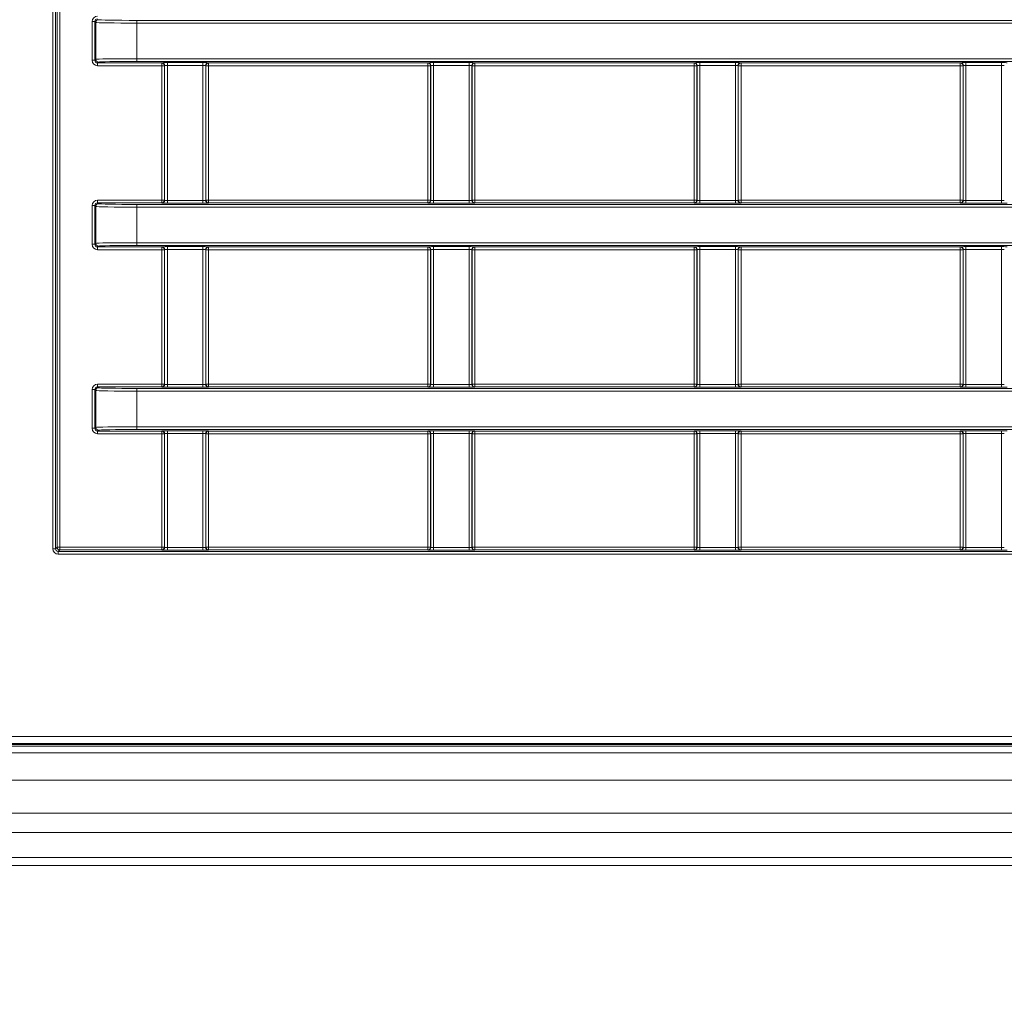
# Model space of a CAD drawing. Header units: millimetres. Extents: x 0 to 1118, y 0 to 864.
# Tile 291 of 390: x 909 to 927, y 381 to 399. Entities that reach past the tile are written whole.
import ezdxf

# ---------------------------------------------------------------- set-up
doc = ezdxf.new("R2010")
doc.units = ezdxf.units.MM
doc.styles.add('SLDTEXTSTYLE0', font='TXT', dxfattribs={"width": 0.605})
doc.dimstyles.new('SLDDIMSTYLE5', dxfattribs={"dimtxt": 3.175, "dimasz": 3.302, "dimexe": 0, "dimexo": 0.0625, "dimgap": 0.79375, "dimtad": 0, "dimtih": 1, "dimtoh": 1, "dimlfac": 4, "dimrnd": 1e-09, "dimzin": 4, "dimdsep": 46, "dimtxsty": 'SLDTEXTSTYLE0', "dimsah": 1, "dimcen": 0.09, "dimadec": 0, "dimazin": 1, "dimtfac": 1, "dimtofl": 0, "dimtmove": 0, "dimatfit": 3, "dimfxl": 1, "dimfrac": 2, "dimtolj": 1, "dimtzin": 12, "dimarcsym": 0})

# ---------------------------------------------------------------- blocks, each defined once
blk = doc.blocks.new('_D_19')
at = {"color": 7, "linetype": 'Continuous', "lineweight": 0}
for p, q in [((1014.794, 382.696), (1014.794, 344.453)), ((793.669, 358.501), (793.669, 344.453)), ((793.669, 346.053), (897.562, 346.053)), ((1014.794, 346.053), (910.902, 346.053))]:
    blk.add_line(p, q, dxfattribs=at)
for points in [[(793.669, 346.053), (796.971, 345.545), (796.971, 346.561)], [(1014.794, 346.053), (1011.492, 346.561), (1011.492, 345.545)]]:
    blk.add_solid(points, dxfattribs=at)
at = {"color": 7, "linetype": 'Continuous', "lineweight": 0, "insert": (897.562, 347.709), "char_height": 3.175, "attachment_point": 1, "style": 'SLDTEXTSTYLE0'}
blk.add_mtext('884.50', dxfattribs=at)

msp = doc.modelspace()

# ---------------------------------------------------------------- linework, layer by layer
at = {"color": 9, "linetype": 'Continuous', "lineweight": 0}
for p, q in [((909.4202, 389.1395), (909.4202, 451.5378)), ((909.4702, 451.5378), (909.4702, 389.1395)), ((909.4984, 389.1676), (909.4984, 451.5096)), ((909.5484, 451.5096), (909.5484, 389.1676)), ((910.1403, 398.0846), (910.1403, 398.7927)), ((910.1903, 398.7927), (910.1403, 398.7927)), ((910.2065, 398.7765), (910.1903, 398.7927)), ((910.1903, 398.7927), (910.1903, 398.0846)), ((910.2065, 398.1007), (910.2065, 398.7765)), ((910.9564, 398.8145), (942.0223, 398.8145)), ((910.9564, 398.8145), (910.9564, 398.7645)), ((910.9564, 398.7645), (910.9564, 398.1128)), ((942.0223, 398.7645), (910.9564, 398.7645)), ((910.1903, 398.0846), (910.1403, 398.0846)), ((910.1903, 398.0846), (910.2065, 398.1007)), ((910.2565, 398.0508), (910.2403, 398.0346)), ((910.2403, 398.0346), (911.4143, 398.0346)), ((910.2403, 398.0346), (910.2403, 397.9846)), ((911.4143, 397.9846), (910.2403, 397.9846)), ((910.9564, 398.1128), (942.0223, 398.1128)), ((910.9564, 398.1128), (910.9564, 398.0628)), ((942.0223, 398.0628), (910.9564, 398.0628)), ((911.4143, 398.0346), (911.4185, 398.0388)), ((911.4143, 398.0346), (911.4143, 397.9846)), ((911.4643, 397.9846), (911.4143, 397.9846)), ((911.4143, 395.5226), (911.4143, 397.9846)), ((911.4685, 397.9888), (911.4643, 397.9846)), ((911.4643, 397.9846), (911.4643, 395.5226)), ((911.4685, 395.5185), (911.4685, 397.9888)), ((911.5185, 398.0405), (912.1702, 398.0405)), ((911.5185, 397.9905), (911.5185, 398.0405)), ((912.1702, 397.9905), (911.5185, 397.9905)), ((911.5185, 397.9905), (911.5185, 395.5168)), ((912.1702, 397.9905), (912.1702, 398.0405)), ((912.1702, 395.5168), (912.1702, 397.9905)), ((912.2202, 397.9888), (912.2202, 395.5185)), ((912.2244, 397.9846), (912.2202, 397.9888)), ((912.2244, 395.5226), (912.2244, 397.9846)), ((912.2744, 397.9846), (912.2244, 397.9846)), ((912.2702, 398.0388), (912.2744, 398.0346)), ((912.2744, 398.0346), (916.2893, 398.0346)), ((912.2744, 397.9846), (912.2744, 398.0346)), ((916.2893, 397.9846), (912.2744, 397.9846)), ((912.2744, 397.9846), (912.2744, 395.5226)), ((916.2893, 398.0346), (916.2935, 398.0388)), ((916.2893, 397.9846), (916.2893, 398.0346)), ((916.2893, 395.5226), (916.2893, 397.9846)), ((916.3393, 397.9846), (916.2893, 397.9846)), ((916.3435, 397.9888), (916.3393, 397.9846)), ((916.3393, 397.9846), (916.3393, 395.5226)), ((916.3435, 395.5185), (916.3435, 397.9888)), ((916.3935, 398.0405), (917.0452, 398.0405)), ((916.3935, 397.9905), (916.3935, 398.0405)), ((917.0452, 397.9905), (916.3935, 397.9905)), ((916.3935, 397.9905), (916.3935, 395.5168)), ((917.0452, 397.9905), (917.0452, 398.0405)), ((917.0452, 395.5168), (917.0452, 397.9905)), ((917.0952, 397.9888), (917.0952, 395.5185)), ((917.0994, 397.9846), (917.0952, 397.9888)), ((917.0994, 395.5226), (917.0994, 397.9846)), ((917.1494, 397.9846), (917.0994, 397.9846)), ((917.1452, 398.0388), (917.1494, 398.0346)), ((917.1494, 398.0346), (921.1643, 398.0346)), ((917.1494, 397.9846), (917.1494, 398.0346)), ((921.1643, 397.9846), (917.1494, 397.9846)), ((917.1494, 397.9846), (917.1494, 395.5226)), ((921.1643, 398.0346), (921.1685, 398.0388)), ((921.1643, 397.9846), (921.1643, 398.0346)), ((921.2143, 397.9846), (921.1643, 397.9846)), ((921.1643, 395.5226), (921.1643, 397.9846)), ((921.2185, 397.9888), (921.2143, 397.9846)), ((921.2143, 397.9846), (921.2143, 395.5226)), ((921.2185, 395.5185), (921.2185, 397.9888)), ((921.2685, 398.0405), (921.9202, 398.0405)), ((921.2685, 397.9905), (921.2685, 398.0405)), ((921.9202, 397.9905), (921.2685, 397.9905)), ((921.2685, 397.9905), (921.2685, 395.5168)), ((921.9202, 397.9905), (921.9202, 398.0405)), ((921.9202, 395.5168), (921.9202, 397.9905)), ((921.9702, 397.9888), (921.9702, 395.5185)), ((921.9744, 397.9846), (921.9702, 397.9888)), ((921.9744, 395.5226), (921.9744, 397.9846)), ((922.0244, 397.9846), (921.9744, 397.9846)), ((922.0202, 398.0388), (922.0244, 398.0346)), ((922.0244, 398.0346), (926.0393, 398.0346)), ((922.0244, 397.9846), (922.0244, 398.0346)), ((926.0393, 397.9846), (922.0244, 397.9846)), ((922.0244, 397.9846), (922.0244, 395.5226)), ((926.0393, 398.0346), (926.0435, 398.0388)), ((926.0393, 397.9846), (926.0393, 398.0346)), ((926.0393, 395.5226), (926.0393, 397.9846)), ((926.0893, 397.9846), (926.0393, 397.9846)), ((926.0935, 397.9888), (926.0893, 397.9846)), ((926.0893, 397.9846), (926.0893, 395.5226)), ((926.0935, 395.5185), (926.0935, 397.9888)), ((926.1435, 398.0405), (926.7952, 398.0405)), ((926.1435, 398.0405), (926.1435, 397.9905)), ((926.7952, 397.9905), (926.1435, 397.9905)), ((926.1435, 397.9905), (926.1435, 395.5168)), ((926.7952, 398.0405), (926.7952, 397.9905)), ((926.7952, 395.5168), (926.7952, 397.9905)), ((910.1403, 394.7146), (910.1403, 395.4227)), ((910.1903, 395.4227), (910.1403, 395.4227)), ((910.2065, 395.4065), (910.1903, 395.4227)), ((910.1903, 395.4227), (910.1903, 394.7146)), ((910.2403, 395.4727), (910.2403, 395.5226)), ((910.2403, 395.5226), (911.4143, 395.5226)), ((910.2403, 395.4727), (910.2565, 395.4565)), ((911.4143, 395.4727), (910.2403, 395.4727)), ((910.9564, 395.4445), (942.0223, 395.4445)), ((910.9564, 395.4445), (910.9564, 395.3945)), ((911.4143, 395.4727), (911.4143, 395.5226)), ((911.4643, 395.5226), (911.4143, 395.5226)), ((911.4185, 395.4685), (911.4143, 395.4727)), ((911.4643, 395.5226), (911.4685, 395.5185)), ((911.5185, 395.4668), (911.5185, 395.5168)), ((911.5185, 395.5168), (912.1702, 395.5168)), ((912.1702, 395.4668), (911.5185, 395.4668)), ((912.1702, 395.4668), (912.1702, 395.5168)), ((912.2202, 395.5185), (912.2244, 395.5226)), ((912.2744, 395.5226), (912.2244, 395.5226)), ((912.2744, 395.4727), (912.2702, 395.4685)), ((912.2744, 395.4727), (912.2744, 395.5226)), ((912.2744, 395.5226), (916.2893, 395.5226)), ((916.2893, 395.4727), (912.2744, 395.4727)), ((916.3393, 395.5226), (916.2893, 395.5226)), ((916.2893, 395.4727), (916.2893, 395.5226)), ((916.2935, 395.4685), (916.2893, 395.4727)), ((916.3393, 395.5226), (916.3435, 395.5185)), ((916.3935, 395.4668), (916.3935, 395.5168)), ((916.3935, 395.5168), (917.0452, 395.5168)), ((917.0452, 395.4668), (916.3935, 395.4668)), ((917.0452, 395.4668), (917.0452, 395.5168)), ((917.0952, 395.5185), (917.0994, 395.5226)), ((917.1494, 395.5226), (917.0994, 395.5226)), ((917.1494, 395.4727), (917.1452, 395.4685)), ((917.1494, 395.4727), (917.1494, 395.5226)), ((917.1494, 395.5226), (921.1643, 395.5226)), ((921.1643, 395.4727), (917.1494, 395.4727)), ((921.2143, 395.5226), (921.1643, 395.5226)), ((921.1643, 395.4727), (921.1643, 395.5226)), ((921.1685, 395.4685), (921.1643, 395.4727)), ((921.2143, 395.5226), (921.2185, 395.5185)), ((921.2685, 395.4668), (921.2685, 395.5168)), ((921.2685, 395.5168), (921.9202, 395.5168)), ((921.9202, 395.4668), (921.2685, 395.4668)), ((921.9202, 395.4668), (921.9202, 395.5168)), ((921.9702, 395.5185), (921.9744, 395.5226)), ((922.0244, 395.5226), (921.9744, 395.5226)), ((922.0244, 395.4727), (922.0202, 395.4685)), ((922.0244, 395.4727), (922.0244, 395.5226)), ((922.0244, 395.5226), (926.0393, 395.5226)), ((926.0393, 395.4727), (922.0244, 395.4727)), ((926.0893, 395.5226), (926.0393, 395.5226)), ((926.0393, 395.4727), (926.0393, 395.5226)), ((926.0435, 395.4685), (926.0393, 395.4727)), ((926.0893, 395.5226), (926.0935, 395.5185)), ((926.1435, 395.5168), (926.1435, 395.4668)), ((926.1435, 395.5168), (926.7952, 395.5168)), ((926.7952, 395.4668), (926.1435, 395.4668)), ((926.7952, 395.5168), (926.7952, 395.4668)), ((910.2065, 394.7307), (910.2065, 395.4065)), ((910.9564, 395.3945), (910.9564, 394.7428)), ((942.0223, 395.3945), (910.9564, 395.3945)), ((910.1903, 394.7146), (910.1403, 394.7146)), ((910.1903, 394.7146), (910.2065, 394.7307)), ((910.9564, 394.7428), (942.0223, 394.7428)), ((910.9564, 394.7428), (910.9564, 394.6928)), ((910.2565, 394.6808), (910.2403, 394.6646)), ((910.2403, 394.6646), (911.4143, 394.6646)), ((910.2403, 394.6646), (910.2403, 394.6146)), ((911.4143, 394.6146), (910.2403, 394.6146)), ((942.0223, 394.6928), (910.9564, 394.6928)), ((911.4143, 394.6646), (911.4185, 394.6688)), ((911.4143, 394.6646), (911.4143, 394.6146)), ((911.4643, 394.6146), (911.4143, 394.6146)), ((911.4143, 392.1526), (911.4143, 394.6146)), ((911.4685, 394.6188), (911.4643, 394.6146)), ((911.4643, 394.6146), (911.4643, 392.1526)), ((911.4685, 392.1485), (911.4685, 394.6188)), ((911.5185, 394.6705), (912.1702, 394.6705)), ((911.5185, 394.6205), (911.5185, 394.6705)), ((912.1702, 394.6205), (911.5185, 394.6205)), ((911.5185, 394.6205), (911.5185, 392.1468)), ((912.1702, 394.6205), (912.1702, 394.6705)), ((912.1702, 392.1468), (912.1702, 394.6205)), ((912.2202, 394.6188), (912.2202, 392.1485)), ((912.2244, 394.6146), (912.2202, 394.6188)), ((912.2244, 392.1526), (912.2244, 394.6146)), ((912.2744, 394.6146), (912.2244, 394.6146)), ((912.2702, 394.6688), (912.2744, 394.6646)), ((912.2744, 394.6646), (916.2893, 394.6646)), ((912.2744, 394.6146), (912.2744, 394.6646)), ((916.2893, 394.6146), (912.2744, 394.6146)), ((912.2744, 394.6146), (912.2744, 392.1526)), ((916.2893, 394.6646), (916.2935, 394.6688)), ((916.2893, 394.6146), (916.2893, 394.6646)), ((916.2893, 392.1526), (916.2893, 394.6146)), ((916.3393, 394.6146), (916.2893, 394.6146)), ((916.3435, 394.6188), (916.3393, 394.6146)), ((916.3393, 394.6146), (916.3393, 392.1526)), ((916.3435, 392.1485), (916.3435, 394.6188)), ((916.3935, 394.6705), (917.0452, 394.6705)), ((916.3935, 394.6205), (916.3935, 394.6705)), ((917.0452, 394.6205), (916.3935, 394.6205)), ((916.3935, 394.6205), (916.3935, 392.1468)), ((917.0452, 394.6205), (917.0452, 394.6705)), ((917.0452, 392.1468), (917.0452, 394.6205)), ((917.0952, 394.6188), (917.0952, 392.1485)), ((917.0994, 394.6146), (917.0952, 394.6188)), ((917.0994, 392.1526), (917.0994, 394.6146)), ((917.1494, 394.6146), (917.0994, 394.6146)), ((917.1452, 394.6688), (917.1494, 394.6646)), ((917.1494, 394.6646), (921.1643, 394.6646)), ((917.1494, 394.6146), (917.1494, 394.6646)), ((921.1643, 394.6146), (917.1494, 394.6146)), ((917.1494, 394.6146), (917.1494, 392.1526)), ((921.1643, 394.6646), (921.1685, 394.6688)), ((921.1643, 394.6146), (921.1643, 394.6646)), ((921.2143, 394.6146), (921.1643, 394.6146)), ((921.1643, 392.1526), (921.1643, 394.6146)), ((921.2185, 394.6188), (921.2143, 394.6146)), ((921.2143, 394.6146), (921.2143, 392.1526)), ((921.2185, 392.1485), (921.2185, 394.6188)), ((921.2685, 394.6705), (921.9202, 394.6705)), ((921.2685, 394.6205), (921.2685, 394.6705)), ((921.9202, 394.6205), (921.2685, 394.6205)), ((921.2685, 394.6205), (921.2685, 392.1468)), ((921.9202, 394.6205), (921.9202, 394.6705)), ((921.9202, 392.1468), (921.9202, 394.6205)), ((921.9702, 394.6188), (921.9702, 392.1485)), ((921.9744, 394.6146), (921.9702, 394.6188)), ((921.9744, 392.1526), (921.9744, 394.6146)), ((922.0244, 394.6146), (921.9744, 394.6146)), ((922.0202, 394.6688), (922.0244, 394.6646)), ((922.0244, 394.6646), (926.0393, 394.6646)), ((922.0244, 394.6146), (922.0244, 394.6646)), ((926.0393, 394.6146), (922.0244, 394.6146)), ((922.0244, 394.6146), (922.0244, 392.1526)), ((926.0393, 394.6646), (926.0435, 394.6688)), ((926.0393, 394.6146), (926.0393, 394.6646)), ((926.0393, 392.1526), (926.0393, 394.6146)), ((926.0893, 394.6146), (926.0393, 394.6146)), ((926.0935, 394.6188), (926.0893, 394.6146)), ((926.0893, 394.6146), (926.0893, 392.1526)), ((926.0935, 392.1485), (926.0935, 394.6188)), ((926.1435, 394.6705), (926.7952, 394.6705)), ((926.1435, 394.6705), (926.1435, 394.6205)), ((926.7952, 394.6205), (926.1435, 394.6205)), ((926.1435, 394.6205), (926.1435, 392.1468)), ((926.7952, 394.6705), (926.7952, 394.6205)), ((926.7952, 392.1468), (926.7952, 394.6205)), ((910.1403, 391.3446), (910.1403, 392.0527)), ((910.1903, 392.0527), (910.1403, 392.0527)), ((910.2065, 392.0365), (910.1903, 392.0527)), ((910.1903, 392.0527), (910.1903, 391.3446)), ((910.2065, 391.3607), (910.2065, 392.0365)), ((910.2403, 392.1027), (910.2403, 392.1526)), ((910.2403, 392.1526), (911.4143, 392.1526)), ((910.2403, 392.1027), (910.2565, 392.0865)), ((911.4143, 392.1027), (910.2403, 392.1027)), ((910.9564, 392.0745), (942.0223, 392.0745)), ((910.9564, 392.0745), (910.9564, 392.0245)), ((910.9564, 392.0245), (910.9564, 391.3728)), ((942.0223, 392.0245), (910.9564, 392.0245)), ((911.4643, 392.1526), (911.4143, 392.1526)), ((911.4143, 392.1027), (911.4143, 392.1526)), ((911.4185, 392.0985), (911.4143, 392.1027)), ((911.4643, 392.1526), (911.4685, 392.1485)), ((911.5185, 392.0968), (911.5185, 392.1468)), ((911.5185, 392.1468), (912.1702, 392.1468)), ((912.1702, 392.0968), (911.5185, 392.0968)), ((912.1702, 392.0968), (912.1702, 392.1468)), ((912.2202, 392.1485), (912.2244, 392.1526)), ((912.2744, 392.1526), (912.2244, 392.1526)), ((912.2744, 392.1027), (912.2702, 392.0985)), ((912.2744, 392.1027), (912.2744, 392.1526)), ((912.2744, 392.1526), (916.2893, 392.1526)), ((916.2893, 392.1027), (912.2744, 392.1027)), ((916.2893, 392.1027), (916.2893, 392.1526)), ((916.3393, 392.1526), (916.2893, 392.1526)), ((916.2935, 392.0985), (916.2893, 392.1027)), ((916.3393, 392.1526), (916.3435, 392.1485)), ((916.3935, 392.0968), (916.3935, 392.1468)), ((916.3935, 392.1468), (917.0452, 392.1468)), ((917.0452, 392.0968), (916.3935, 392.0968)), ((917.0452, 392.0968), (917.0452, 392.1468)), ((917.0952, 392.1485), (917.0994, 392.1526)), ((917.1494, 392.1526), (917.0994, 392.1526)), ((917.1494, 392.1027), (917.1452, 392.0985)), ((917.1494, 392.1027), (917.1494, 392.1526)), ((917.1494, 392.1526), (921.1643, 392.1526)), ((921.1643, 392.1027), (917.1494, 392.1027)), ((921.1643, 392.1027), (921.1643, 392.1526)), ((921.2143, 392.1526), (921.1643, 392.1526)), ((921.1685, 392.0985), (921.1643, 392.1027)), ((921.2143, 392.1526), (921.2185, 392.1485)), ((921.2685, 392.0968), (921.2685, 392.1468)), ((921.2685, 392.1468), (921.9202, 392.1468)), ((921.9202, 392.0968), (921.2685, 392.0968)), ((921.9202, 392.0968), (921.9202, 392.1468)), ((921.9702, 392.1485), (921.9744, 392.1526)), ((922.0244, 392.1526), (921.9744, 392.1526)), ((922.0244, 392.1027), (922.0202, 392.0985)), ((922.0244, 392.1027), (922.0244, 392.1526)), ((922.0244, 392.1526), (926.0393, 392.1526)), ((926.0393, 392.1027), (922.0244, 392.1027)), ((926.0893, 392.1526), (926.0393, 392.1526)), ((926.0393, 392.1027), (926.0393, 392.1526)), ((926.0435, 392.0985), (926.0393, 392.1027)), ((926.0893, 392.1526), (926.0935, 392.1485)), ((926.1435, 392.1468), (926.1435, 392.0968)), ((926.1435, 392.1468), (926.7952, 392.1468)), ((926.7952, 392.0968), (926.1435, 392.0968)), ((926.7952, 392.1468), (926.7952, 392.0968)), ((910.1903, 391.3446), (910.1403, 391.3446)), ((910.1903, 391.3446), (910.2065, 391.3607)), ((910.2565, 391.3108), (910.2403, 391.2946)), ((910.2403, 391.2946), (911.4143, 391.2946)), ((910.2403, 391.2446), (910.2403, 391.2946)), ((910.9564, 391.3728), (942.0223, 391.3728)), ((910.9564, 391.3728), (910.9564, 391.3228)), ((942.0223, 391.3228), (910.9564, 391.3228)), ((911.4143, 391.2946), (911.4185, 391.2988)), ((911.4143, 391.2446), (911.4143, 391.2946)), ((911.5185, 391.3005), (912.1702, 391.3005)), ((911.5185, 391.2505), (911.5185, 391.3005)), ((912.1702, 391.2505), (912.1702, 391.3005)), ((912.2702, 391.2988), (912.2744, 391.2946)), ((912.2744, 391.2946), (916.2893, 391.2946)), ((912.2744, 391.2446), (912.2744, 391.2946)), ((916.2893, 391.2946), (916.2935, 391.2988)), ((916.2893, 391.2446), (916.2893, 391.2946)), ((916.3935, 391.3005), (917.0452, 391.3005)), ((916.3935, 391.2505), (916.3935, 391.3005)), ((917.0452, 391.2505), (917.0452, 391.3005)), ((917.1452, 391.2988), (917.1494, 391.2946)), ((917.1494, 391.2946), (921.1643, 391.2946)), ((917.1494, 391.2446), (917.1494, 391.2946)), ((921.1643, 391.2946), (921.1685, 391.2988)), ((921.1643, 391.2446), (921.1643, 391.2946)), ((921.2685, 391.3005), (921.9202, 391.3005)), ((921.2685, 391.3005), (921.2685, 391.2505)), ((921.9202, 391.3005), (921.9202, 391.2505)), ((922.0202, 391.2988), (922.0244, 391.2946)), ((922.0244, 391.2946), (926.0393, 391.2946)), ((922.0244, 391.2946), (922.0244, 391.2446)), ((926.0393, 391.2946), (926.0435, 391.2988)), ((926.0393, 391.2946), (926.0393, 391.2446)), ((926.1435, 391.3005), (926.7952, 391.3005)), ((926.1435, 391.3005), (926.1435, 391.2505)), ((926.7952, 391.3005), (926.7952, 391.2505)), ((911.4143, 391.2446), (910.2403, 391.2446)), ((911.4143, 389.1676), (911.4143, 391.2446)), ((911.4143, 391.2446), (911.4643, 391.2446)), ((911.4685, 391.2488), (911.4643, 391.2446)), ((911.4643, 391.2446), (911.4643, 389.1676)), ((911.4685, 389.1635), (911.4685, 391.2488)), ((912.1702, 391.2505), (911.5185, 391.2505)), ((911.5185, 391.2505), (911.5185, 389.1618)), ((912.1702, 389.1618), (912.1702, 391.2505)), ((912.2202, 391.2488), (912.2202, 389.1635)), ((912.2244, 391.2446), (912.2202, 391.2488)), ((912.2244, 389.1676), (912.2244, 391.2446)), ((912.2244, 391.2446), (912.2744, 391.2446)), ((916.2893, 391.2446), (912.2744, 391.2446)), ((912.2744, 391.2446), (912.2744, 389.1676)), ((916.2893, 391.2446), (916.3393, 391.2446)), ((916.2893, 389.1676), (916.2893, 391.2446)), ((916.3435, 391.2488), (916.3393, 391.2446)), ((916.3393, 391.2446), (916.3393, 389.1676)), ((916.3435, 389.1635), (916.3435, 391.2488)), ((917.0452, 391.2505), (916.3935, 391.2505)), ((916.3935, 391.2505), (916.3935, 389.1618)), ((917.0452, 389.1618), (917.0452, 391.2505)), ((917.0952, 391.2488), (917.0952, 389.1635)), ((917.0994, 391.2446), (917.0952, 391.2488)), ((917.0994, 389.1676), (917.0994, 391.2446)), ((917.0994, 391.2446), (917.1494, 391.2446)), ((921.1643, 391.2446), (917.1494, 391.2446)), ((917.1494, 391.2446), (917.1494, 389.1676)), ((921.1643, 391.2446), (921.2143, 391.2446)), ((921.1643, 389.1676), (921.1643, 391.2446)), ((921.2185, 391.2488), (921.2143, 391.2446)), ((921.2143, 391.2446), (921.2143, 389.1676)), ((921.2185, 389.1635), (921.2185, 391.2488)), ((921.9202, 391.2505), (921.2685, 391.2505)), ((921.2685, 391.2505), (921.2685, 389.1618)), ((921.9202, 389.1618), (921.9202, 391.2505)), ((921.9702, 391.2488), (921.9702, 389.1635)), ((921.9744, 391.2446), (921.9702, 391.2488)), ((921.9744, 389.1676), (921.9744, 391.2446)), ((921.9744, 391.2446), (922.0244, 391.2446)), ((926.0393, 391.2446), (922.0244, 391.2446)), ((922.0244, 391.2446), (922.0244, 389.1676)), ((926.0393, 389.1676), (926.0393, 391.2446)), ((926.0393, 391.2446), (926.0893, 391.2446)), ((926.0935, 391.2488), (926.0893, 391.2446)), ((926.0893, 391.2446), (926.0893, 389.1676)), ((926.0935, 389.1635), (926.0935, 391.2488)), ((926.7952, 391.2505), (926.1435, 391.2505)), ((926.1435, 391.2505), (926.1435, 389.1618)), ((926.7952, 389.1618), (926.7952, 391.2505)), ((909.4202, 389.1395), (909.4702, 389.1395)), ((909.4702, 389.1395), (909.4984, 389.1676)), ((909.5484, 389.1676), (909.4984, 389.1676)), ((909.5484, 389.1177), (909.5202, 389.0895)), ((909.5484, 389.1676), (911.4143, 389.1676)), ((909.5484, 389.1676), (909.5484, 389.1177)), ((911.4143, 389.1177), (909.5484, 389.1177)), ((911.4143, 389.1676), (911.4643, 389.1676)), ((911.4143, 389.1676), (911.4143, 389.1177)), ((911.4185, 389.1135), (911.4143, 389.1177)), ((911.4643, 389.1676), (911.4685, 389.1635)), ((911.5185, 389.1118), (911.5185, 389.1618)), ((911.5185, 389.1618), (912.1702, 389.1618)), ((912.1702, 389.1118), (911.5185, 389.1118)), ((912.1702, 389.1118), (912.1702, 389.1618)), ((912.2202, 389.1635), (912.2244, 389.1676)), ((912.2244, 389.1676), (912.2744, 389.1676)), ((912.2744, 389.1177), (912.2702, 389.1135)), ((912.2744, 389.1177), (912.2744, 389.1676)), ((912.2744, 389.1676), (916.2893, 389.1676)), ((916.2893, 389.1177), (912.2744, 389.1177)), ((916.2893, 389.1177), (916.2893, 389.1676)), ((916.2893, 389.1676), (916.3393, 389.1676)), ((916.2935, 389.1135), (916.2893, 389.1177)), ((916.3393, 389.1676), (916.3435, 389.1635)), ((916.3935, 389.1118), (916.3935, 389.1618)), ((916.3935, 389.1618), (917.0452, 389.1618)), ((917.0452, 389.1118), (916.3935, 389.1118)), ((917.0452, 389.1118), (917.0452, 389.1618)), ((917.0952, 389.1635), (917.0994, 389.1676)), ((917.0994, 389.1676), (917.1494, 389.1676)), ((917.1494, 389.1177), (917.1452, 389.1135)), ((917.1494, 389.1177), (917.1494, 389.1676)), ((917.1494, 389.1676), (921.1643, 389.1676)), ((921.1643, 389.1177), (917.1494, 389.1177)), ((921.1643, 389.1676), (921.2143, 389.1676)), ((921.1643, 389.1177), (921.1643, 389.1676)), ((921.1685, 389.1135), (921.1643, 389.1177)), ((921.2143, 389.1676), (921.2185, 389.1635)), ((921.2685, 389.1618), (921.2685, 389.1118)), ((921.2685, 389.1618), (921.9202, 389.1618)), ((921.9202, 389.1118), (921.2685, 389.1118)), ((921.9202, 389.1618), (921.9202, 389.1118)), ((921.9702, 389.1635), (921.9744, 389.1676)), ((921.9744, 389.1676), (922.0244, 389.1676)), ((922.0244, 389.1177), (922.0202, 389.1135)), ((922.0244, 389.1676), (926.0393, 389.1676)), ((922.0244, 389.1676), (922.0244, 389.1177)), ((926.0393, 389.1177), (922.0244, 389.1177)), ((926.0393, 389.1676), (926.0893, 389.1676)), ((926.0393, 389.1676), (926.0393, 389.1177)), ((926.0435, 389.1135), (926.0393, 389.1177)), ((926.0893, 389.1676), (926.0935, 389.1635)), ((926.1435, 389.1618), (926.7952, 389.1618)), ((926.1435, 389.1618), (926.1435, 389.1118)), ((926.7952, 389.1118), (926.1435, 389.1118)), ((926.7952, 389.1618), (926.7952, 389.1118)), ((909.5202, 389.0395), (909.5202, 389.0895)), ((909.5202, 389.0895), (943.4585, 389.0895)), ((943.4585, 389.0395), (909.5202, 389.0395)), ((797.6815, 385.699), (1003.4072, 385.699)), ((1003.4072, 385.574), (797.6815, 385.574)), ((798.4569, 385.5261), (1002.6319, 385.5261)), ((798.4569, 384.9011), (1002.6319, 384.9011)), ((798.4569, 384.2957), (1002.6319, 384.2957)), ((798.4569, 383.9422), (1002.6319, 383.9422)), ((798.4569, 383.4851), (1002.6319, 383.4851))]:
    msp.add_line(p, q, dxfattribs=at)
at = {"color": 7, "linetype": 'Continuous', "lineweight": 15}
for p, q in [((1003.4144, 385.5565), (797.6743, 385.5565)), ((798.4569, 385.4011), (1002.6319, 385.4011)), ((798.4569, 383.3386), (1002.6319, 383.3386))]:
    msp.add_line(p, q, dxfattribs=at)
at = {"color": 9, "linetype": 'Continuous', "lineweight": 0}
for centre, start, end in [((910.2565, 398.7765), 90.02044, 179.97956), ((910.2565, 398.1008), 180.02044, 269.97956), ((911.4143, 397.9846), 0.02044, 89.97956), ((911.4185, 397.9888), 0.02044, 89.97956), ((912.2702, 397.9888), 90.02044, 179.97956), ((912.2744, 397.9846), 90.02044, 179.97956), ((916.2893, 397.9846), 0.02044, 89.97956), ((916.2935, 397.9888), 0.02044, 89.97956), ((917.1452, 397.9888), 90.02044, 179.97956), ((917.1494, 397.9846), 90.02044, 179.97956), ((921.1643, 397.9846), 0.02044, 89.97956), ((921.1685, 397.9888), 0.02044, 89.97956), ((922.0202, 397.9888), 90.02044, 179.97956), ((922.0244, 397.9846), 90.02044, 179.97956), ((926.0393, 397.9846), 0.02044, 89.97956), ((926.0435, 397.9888), 0.02044, 89.97956), ((910.2565, 395.4065), 90.02044, 179.97956), ((911.4143, 395.5227), 270.02044, 359.97956), ((911.4185, 395.5185), 270.02044, 359.97956), ((912.2702, 395.5185), 180.02044, 269.97956), ((912.2744, 395.5227), 180.02044, 269.97956), ((916.2893, 395.5227), 270.02044, 359.97956), ((916.2935, 395.5185), 270.02044, 359.97956), ((917.1452, 395.5185), 180.02044, 269.97956), ((917.1494, 395.5227), 180.02044, 269.97956), ((921.1643, 395.5227), 270.02044, 359.97956), ((921.1685, 395.5185), 270.02044, 359.97956), ((922.0202, 395.5185), 180.02044, 269.97956), ((922.0244, 395.5227), 180.02044, 269.97956), ((926.0393, 395.5227), 270.02044, 359.97956), ((926.0435, 395.5185), 270.02044, 359.97956), ((910.2565, 394.7308), 180.02044, 269.97956), ((911.4143, 394.6146), 0.02044, 89.97956), ((911.4185, 394.6188), 0.02044, 89.97956), ((912.2702, 394.6188), 90.02044, 179.97956), ((912.2744, 394.6146), 90.02044, 179.97956), ((916.2893, 394.6146), 0.02044, 89.97956), ((916.2935, 394.6188), 0.02044, 89.97956), ((917.1452, 394.6188), 90.02044, 179.97956), ((917.1494, 394.6146), 90.02044, 179.97956), ((921.1643, 394.6146), 0.02044, 89.97956), ((921.1685, 394.6188), 0.02044, 89.97956), ((922.0202, 394.6188), 90.02044, 179.97956), ((922.0244, 394.6146), 90.02044, 179.97956), ((926.0393, 394.6146), 0.02044, 89.97956), ((926.0435, 394.6188), 0.02044, 89.97956), ((910.2565, 392.0365), 90.02044, 179.97956), ((911.4143, 392.1527), 270.02044, 359.97956), ((911.4185, 392.1485), 270.02044, 359.97956), ((912.2702, 392.1485), 180.02044, 269.97956), ((912.2744, 392.1527), 180.02044, 269.97956), ((916.2893, 392.1527), 270.02044, 359.97956), ((916.2935, 392.1485), 270.02044, 359.97956), ((917.1452, 392.1485), 180.02044, 269.97956), ((917.1494, 392.1527), 180.02044, 269.97956), ((921.1643, 392.1527), 270.02044, 359.97956), ((921.1685, 392.1485), 270.02044, 359.97956), ((922.0202, 392.1485), 180.02044, 269.97956), ((922.0244, 392.1527), 180.02044, 269.97956), ((926.0393, 392.1527), 270.02044, 359.97956), ((926.0435, 392.1485), 270.02044, 359.97956), ((910.2565, 391.3608), 180.02044, 269.97956), ((911.4143, 391.2446), 0.02044, 89.97956), ((911.4185, 391.2488), 0.02044, 89.97956), ((912.2702, 391.2488), 90.02044, 179.97956), ((912.2744, 391.2446), 90.02044, 179.97956), ((916.2893, 391.2446), 0.02044, 89.97956), ((916.2935, 391.2488), 0.02044, 89.97956), ((917.1452, 391.2488), 90.02044, 179.97956), ((917.1494, 391.2446), 90.02044, 179.97956), ((921.1643, 391.2446), 0.02044, 89.97956), ((921.1685, 391.2488), 0.02044, 89.97956), ((922.0202, 391.2488), 90.02044, 179.97956), ((922.0244, 391.2446), 90.02044, 179.97956), ((926.0393, 391.2446), 0.02044, 89.97956), ((926.0435, 391.2488), 0.02044, 89.97956), ((909.5484, 389.1677), 180.02044, 269.97956), ((911.4143, 389.1677), 270.02044, 359.97956), ((911.4185, 389.1635), 270.02044, 359.97956), ((912.2702, 389.1635), 180.02044, 269.97956), ((912.2744, 389.1677), 180.02044, 269.97956), ((916.2893, 389.1677), 270.02044, 359.97956), ((916.2935, 389.1635), 270.02044, 359.97956), ((917.1452, 389.1635), 180.02044, 269.97956), ((917.1494, 389.1677), 180.02044, 269.97956), ((921.1643, 389.1677), 270.02044, 359.97956), ((921.1685, 389.1635), 270.02044, 359.97956), ((922.0202, 389.1635), 180.02044, 269.97956), ((922.0244, 389.1677), 180.02044, 269.97956), ((926.0393, 389.1677), 270.02044, 359.97956), ((926.0435, 389.1635), 270.02044, 359.97956)]:
    msp.add_arc(centre, 0.05, start, end, dxfattribs=at)
for centre, major_axis, ratio, start_param, end_param in [((910.2403, 398.7926), (-0.0707, 0.0707), 0.9996955, 5.4979394, 7.0684312), ((910.2403, 398.7926), (0.0354, -0.0354), 0.999087, 2.3563468, 3.9268385), ((910.9564, 398.7767), (0.75, 0), 0.0162914, 3.1590459, 4.712389), ((910.9564, 398.8267), (0.7, 0), 0.0174551, 3.1590459, 4.712389), ((910.2403, 398.0846), (-0.0707, -0.0707), 0.9996955, 5.4979394, 7.0684312), ((910.2403, 398.0846), (0.0354, 0.0354), 0.999087, 2.3563468, 3.9268385), ((910.9564, 398.1005), (0.75, 0), 0.0162914, 1.5707963, 3.1241394), ((910.9564, 398.0505), (0.7, 0), 0.0174551, 1.5707963, 3.1241394), ((911.5185, 398.0387), (0.1, 0), 0.0174551, 1.5707963, 3.1241394), ((911.5185, 397.9887), (0.05, 0), 0.0349101, 1.5707963, 3.1241394), ((912.1702, 398.0387), (0.1, 0), 0.0174551, 0.0174533, 1.5707963), ((912.1702, 397.9887), (0.05, 0), 0.0349101, 0.0174533, 1.5707963), ((916.3935, 398.0387), (0.1, 0), 0.0174551, 1.5707963, 3.1241394), ((916.3935, 397.9887), (0.05, 0), 0.0349101, 1.5707963, 3.1241394), ((917.0452, 398.0387), (0.1, 0), 0.0174551, 0.0174533, 1.5707963), ((917.0452, 397.9887), (0.05, 0), 0.0349101, 0.0174533, 1.5707963), ((921.2685, 398.0387), (0.1, 0), 0.0174551, 1.5707963, 3.1241394), ((921.2685, 397.9887), (0.05, 0), 0.0349101, 1.5707963, 3.1241394), ((921.9202, 398.0387), (0.1, 0), 0.0174551, 0.0174533, 1.5707963), ((921.9202, 397.9887), (0.05, 0), 0.0349101, 0.0174533, 1.5707963), ((926.1435, 398.0387), (0.1, 0), 0.0174551, 1.5707963, 3.1241394), ((926.1435, 397.9887), (0.05, 0), 0.0349101, 1.5707963, 3.1241394), ((926.7952, 398.0387), (0.1, 0), 0.0174551, 0.0174533, 1.5707963), ((926.7952, 397.9887), (0.05, 0), 0.0349101, 0.0174533, 1.5707963), ((910.2403, 395.4226), (-0.0707, 0.0707), 0.9996955, 5.4979394, 7.0684312), ((910.2403, 395.4226), (0.0354, -0.0354), 0.999087, 2.3563468, 3.9268385), ((910.9564, 395.4567), (0.7, 0), 0.0174551, 3.1590459, 4.712389), ((911.5185, 395.4685), (0.1, 0), 0.0174551, 3.1590459, 4.712389), ((911.5185, 395.5185), (0.05, 0), 0.0349101, 3.1590459, 4.712389), ((912.1702, 395.5185), (0.05, 0), 0.0349101, 4.712389, 6.265732), ((912.1702, 395.4685), (0.1, 0), 0.0174551, 4.712389, 6.265732), ((916.3935, 395.4685), (0.1, 0), 0.0174551, 3.1590459, 4.712389), ((916.3935, 395.5185), (0.05, 0), 0.0349101, 3.1590459, 4.712389), ((917.0452, 395.5185), (0.05, 0), 0.0349101, 4.712389, 6.265732), ((917.0452, 395.4685), (0.1, 0), 0.0174551, 4.712389, 6.265732), ((921.2685, 395.4685), (0.1, 0), 0.0174551, 3.1590459, 4.712389), ((921.2685, 395.5185), (0.05, 0), 0.0349101, 3.1590459, 4.712389), ((921.9202, 395.5185), (0.05, 0), 0.0349101, 4.712389, 6.265732), ((921.9202, 395.4685), (0.1, 0), 0.0174551, 4.712389, 6.265732), ((926.1435, 395.4685), (0.1, 0), 0.0174551, 3.1590459, 4.712389), ((926.1435, 395.5185), (0.05, 0), 0.0349101, 3.1590459, 4.712389), ((926.7952, 395.5185), (0.05, 0), 0.0349101, 4.712389, 6.265732), ((926.7952, 395.4685), (0.1, 0), 0.0174551, 4.712389, 6.265732), ((910.9564, 395.4067), (0.75, 0), 0.0162914, 3.1590459, 4.712389), ((910.2403, 394.7146), (-0.0707, -0.0707), 0.9996955, 5.4979394, 7.0684312), ((910.2403, 394.7146), (0.0354, 0.0354), 0.999087, 2.3563468, 3.9268385), ((910.9564, 394.7305), (0.75, 0), 0.0162914, 1.5707963, 3.1241394), ((910.9564, 394.6805), (0.7, 0), 0.0174551, 1.5707963, 3.1241394), ((911.5185, 394.6687), (0.1, 0), 0.0174551, 1.5707963, 3.1241394), ((911.5185, 394.6187), (0.05, 0), 0.0349101, 1.5707963, 3.1241394), ((912.1702, 394.6687), (0.1, 0), 0.0174551, 0.0174533, 1.5707963), ((912.1702, 394.6187), (0.05, 0), 0.0349101, 0.0174533, 1.5707963), ((916.3935, 394.6687), (0.1, 0), 0.0174551, 1.5707963, 3.1241394), ((916.3935, 394.6187), (0.05, 0), 0.0349101, 1.5707963, 3.1241394), ((917.0452, 394.6687), (0.1, 0), 0.0174551, 0.0174533, 1.5707963), ((917.0452, 394.6187), (0.05, 0), 0.0349101, 0.0174533, 1.5707963), ((921.2685, 394.6687), (0.1, 0), 0.0174551, 1.5707963, 3.1241394), ((921.2685, 394.6187), (0.05, 0), 0.0349101, 1.5707963, 3.1241394), ((921.9202, 394.6687), (0.1, 0), 0.0174551, 0.0174533, 1.5707963), ((921.9202, 394.6187), (0.05, 0), 0.0349101, 0.0174533, 1.5707963), ((926.1435, 394.6687), (0.1, 0), 0.0174551, 1.5707963, 3.1241394), ((926.1435, 394.6187), (0.05, 0), 0.0349101, 1.5707963, 3.1241394), ((926.7952, 394.6687), (0.1, 0), 0.0174551, 0.0174533, 1.5707963), ((926.7952, 394.6187), (0.05, 0), 0.0349101, 0.0174533, 1.5707963), ((910.2403, 392.0526), (-0.0707, 0.0707), 0.9996955, 5.4979394, 7.0684312), ((910.2403, 392.0526), (0.0354, -0.0354), 0.999087, 2.3563468, 3.9268385), ((910.9564, 392.0367), (0.75, 0), 0.0162914, 3.1590459, 4.712389), ((910.9564, 392.0867), (0.7, 0), 0.0174551, 3.1590459, 4.712389), ((911.5185, 392.0985), (0.1, 0), 0.0174551, 3.1590459, 4.712389), ((911.5185, 392.1485), (0.05, 0), 0.0349101, 3.1590459, 4.712389), ((912.1702, 392.1485), (0.05, 0), 0.0349101, 4.712389, 6.265732), ((912.1702, 392.0985), (0.1, 0), 0.0174551, 4.712389, 6.265732), ((916.3935, 392.0985), (0.1, 0), 0.0174551, 3.1590459, 4.712389), ((916.3935, 392.1485), (0.05, 0), 0.0349101, 3.1590459, 4.712389), ((917.0452, 392.1485), (0.05, 0), 0.0349101, 4.712389, 6.265732), ((917.0452, 392.0985), (0.1, 0), 0.0174551, 4.712389, 6.265732), ((921.2685, 392.0985), (0.1, 0), 0.0174551, 3.1590459, 4.712389), ((921.2685, 392.1485), (0.05, 0), 0.0349101, 3.1590459, 4.712389), ((921.9202, 392.1485), (0.05, 0), 0.0349101, 4.712389, 6.265732), ((921.9202, 392.0985), (0.1, 0), 0.0174551, 4.712389, 6.265732), ((926.1435, 392.0985), (0.1, 0), 0.0174551, 3.1590459, 4.712389), ((926.1435, 392.1485), (0.05, 0), 0.0349101, 3.1590459, 4.712389), ((926.7952, 392.1485), (0.05, 0), 0.0349101, 4.712389, 6.265732), ((926.7952, 392.0985), (0.1, 0), 0.0174551, 4.712389, 6.265732), ((910.2403, 391.3446), (-0.0707, -0.0707), 0.9996955, 5.4979394, 7.0684312), ((910.2403, 391.3446), (0.0354, 0.0354), 0.999087, 2.3563468, 3.9268385), ((910.9564, 391.3605), (0.75, 0), 0.0162914, 1.5707963, 3.1241394), ((910.9564, 391.3105), (0.7, 0), 0.0174551, 1.5707963, 3.1241394), ((911.5185, 391.2987), (0.1, 0), 0.0174551, 1.5707963, 3.1241394), ((912.1702, 391.2987), (0.1, 0), 0.0174551, 0.0174533, 1.5707963), ((916.3935, 391.2987), (0.1, 0), 0.0174551, 1.5707963, 3.1241394), ((917.0452, 391.2987), (0.1, 0), 0.0174551, 0.0174533, 1.5707963), ((921.2685, 391.2987), (0.1, 0), 0.0174551, 1.5707963, 3.1241394), ((921.9202, 391.2987), (0.1, 0), 0.0174551, 0.0174533, 1.5707963), ((926.1435, 391.2987), (0.1, 0), 0.0174551, 1.5707963, 3.1241394), ((926.7952, 391.2987), (0.1, 0), 0.0174551, 0.0174533, 1.5707963), ((911.5185, 391.2487), (0.05, 0), 0.0349101, 1.5707963, 3.1241394), ((912.1702, 391.2487), (0.05, 0), 0.0349101, 0.0174533, 1.5707963), ((916.3935, 391.2487), (0.05, 0), 0.0349101, 1.5707963, 3.1241394), ((917.0452, 391.2487), (0.05, 0), 0.0349101, 0.0174533, 1.5707963), ((921.2685, 391.2487), (0.05, 0), 0.0349101, 1.5707963, 3.1241394), ((921.9202, 391.2487), (0.05, 0), 0.0349101, 0.0174533, 1.5707963), ((926.1435, 391.2487), (0.05, 0), 0.0349101, 1.5707963, 3.1241394), ((926.7952, 391.2487), (0.05, 0), 0.0349101, 0.0174533, 1.5707963), ((909.5202, 389.1395), (0.0707, 0.0707), 0.9996955, 2.3563468, 3.9268385), ((909.5202, 389.1395), (0.0354, 0.0354), 0.999087, 2.3563468, 3.9268385), ((911.5185, 389.1135), (0.1, 0), 0.0174551, 3.1590459, 4.712389), ((911.5185, 389.1635), (0.05, 0), 0.0349101, 3.1590459, 4.712389), ((912.1702, 389.1635), (0.05, 0), 0.0349101, 4.712389, 6.265732), ((912.1702, 389.1135), (0.1, 0), 0.0174551, 4.712389, 6.265732), ((916.3935, 389.1135), (0.1, 0), 0.0174551, 3.1590459, 4.712389), ((916.3935, 389.1635), (0.05, 0), 0.0349101, 3.1590459, 4.712389), ((917.0452, 389.1635), (0.05, 0), 0.0349101, 4.712389, 6.265732), ((917.0452, 389.1135), (0.1, 0), 0.0174551, 4.712389, 6.265732), ((921.2685, 389.1135), (0.1, 0), 0.0174551, 3.1590459, 4.712389), ((921.2685, 389.1635), (0.05, 0), 0.0349101, 3.1590459, 4.712389), ((921.9202, 389.1635), (0.05, 0), 0.0349101, 4.712389, 6.265732), ((921.9202, 389.1135), (0.1, 0), 0.0174551, 4.712389, 6.265732), ((926.1435, 389.1135), (0.1, 0), 0.0174551, 3.1590459, 4.712389), ((926.1435, 389.1635), (0.05, 0), 0.0349101, 3.1590459, 4.712389), ((926.7952, 389.1635), (0.05, 0), 0.0349101, 4.712389, 6.265732), ((926.7952, 389.1135), (0.1, 0), 0.0174551, 4.712389, 6.265732)]:
    msp.add_ellipse(centre, major_axis=major_axis, ratio=ratio, start_param=start_param, end_param=end_param, dxfattribs=at)

# ---------------------------------------------------------------- dimensions: what is measured, and where the dimension line sits
at = {"color": 7, "linetype": 'Continuous', "lineweight": 0}
dim = msp.add_linear_dim(base=(1014.7944, 346.053), p1=(793.6694, 360.1008), p2=(1014.7944, 384.2958), dimstyle='SLDDIMSTYLE5', dxfattribs=at)
dim.commit()
dim.dimension.update_dxf_attribs({"geometry": '_D_19', "text_midpoint": (904.2319, 346.053), "dimtype": 160})

doc.saveas('drawing.dxf')
